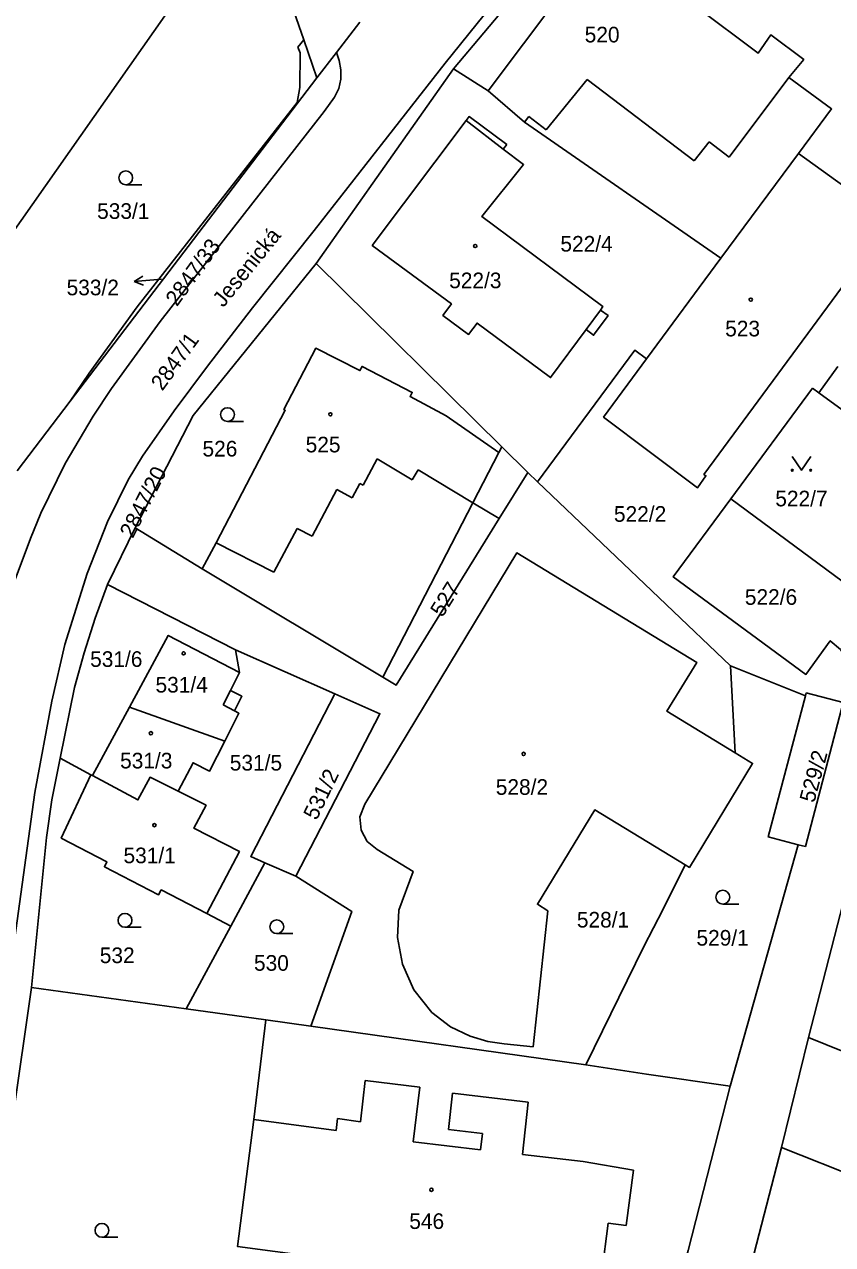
# Model space of a CAD drawing. Extents: x -562167 to -556918, y -1077891 to -1070763.
# Drawn here: x -558163.3 to -558075.4, y -1073559.6 to -1073426.9 of the extents above; entities that cross this region are included whole.
import ezdxf

# ---------------------------------------------------------------- set-up
doc = ezdxf.new("R2010")
doc.units = 0
for name, color, linetype in [('Hranice parcel', 7, 'Continuous'), ('Parcelní čísla', 7, 'Continuous'), ('Pop  PČ popisy', 7, 'Continuous'), ('Vnitřní kresba', 7, 'Continuous'), ('Značky budov', 7, 'Continuous'), ('Značky kultur', 7, 'Continuous')]:
    doc.layers.add(name, color=color, linetype=linetype)

msp = doc.modelspace()

# ---------------------------------------------------------------- linework, layer by layer
at = {"layer": 'Hranice parcel'}
for p, q in [((-558116.63, -1073431.7), (-558081, -1073389.4)), ((-558177.75, -1073468.29), (-558138.47, -1073412.32)), ((-558138.47, -1073412.32), (-558132.91, -1073428.56)), ((-558100.23, -1073417.28), (-558112.83, -1073434.1)), ((-558129.35, -1073429.91), (-558126.8, -1073426.64)), ((-558133.56, -1073429.34), (-558132.91, -1073428.56)), ((-558132.91, -1073428.56), (-558131.5, -1073432.67)), ((-558131.5, -1073432.67), (-558129.35, -1073429.91)), ((-558129.35, -1073429.91), (-558129.07, -1073430.81)), ((-558131.54, -1073452.88), (-558116.63, -1073431.7)), ((-558116.63, -1073431.7), (-558112.83, -1073434.1)), ((-558158.31, -1073467.84), (-558131.5, -1073432.67)), ((-558087.54, -1073452.3), (-558079.09, -1073440.91)), ((-558079.09, -1073440.91), (-558069.01, -1073448.19)), ((-558111.36, -1073472.82), (-558131.54, -1073452.88)), ((-558087.54, -1073452.3), (-558095.61, -1073463.24)), ((-558158.31, -1073467.84), (-558156.26, -1073464.79)), ((-558076.9, -1073466.92), (-558074.8, -1073464.07)), ((-558086.45, -1073478.46), (-558077.57, -1073466.44)), ((-558077.57, -1073466.44), (-558076.9, -1073466.92)), ((-558164.08, -1073475.42), (-558158.31, -1073467.84)), ((-558076.9, -1073466.92), (-558072.2, -1073470.34)), ((-558108.55, -1073475.6), (-558111.36, -1073472.82)), ((-558111.65, -1073480.62), (-558108.55, -1073475.6)), ((-558108.55, -1073475.6), (-558107.49, -1073476.62)), ((-558107.49, -1073476.62), (-558086.48, -1073496.61)), ((-558154.26, -1073487.77), (-558151.25, -1073481.61)), ((-558151.25, -1073481.61), (-558143.96, -1073486.09)), ((-558143.96, -1073486.09), (-558124.31, -1073497.86)), ((-558140.32, -1073494.88), (-558154.26, -1073487.77)), ((-558140.32, -1073494.88), (-558139.88, -1073497.35)), ((-558129.53, -1073499.66), (-558140.32, -1073494.88)), ((-558085.97, -1073506.08), (-558086.48, -1073496.61)), ((-558086.48, -1073496.61), (-558078.35, -1073499.89)), ((-558078.35, -1073499.89), (-558078.27, -1073499.57)), ((-558078.27, -1073499.57), (-558074.22, -1073500.6)), ((-558151.86, -1073501.13), (-558155.87, -1073508.56)), ((-558141.49, -1073504.81), (-558151.86, -1073501.13)), ((-558074.22, -1073500.6), (-558078.34, -1073516.28)), ((-558159.39, -1073506.66), (-558156.05, -1073508.46)), ((-558155.87, -1073508.56), (-558156.05, -1073508.46)), ((-558072, -1073513.63), (-558078.01, -1073537.04)), ((-558079.12, -1073516.08), (-558086.54, -1073542.34)), ((-558078.34, -1073516.28), (-558079.12, -1073516.08)), ((-558137.14, -1073518.03), (-558140.85, -1073524.92)), ((-558133.75, -1073519.51), (-558137.14, -1073518.03)), ((-558143.44, -1073523.57), (-558140.85, -1073524.92)), ((-558140.85, -1073524.92), (-558145.69, -1073533.93)), ((-558162.5, -1073531.6), (-558145.69, -1073533.93)), ((-558145.69, -1073533.93), (-558137.04, -1073535.13)), ((-558137.04, -1073535.13), (-558132.14, -1073535.81)), ((-558102.24, -1073540.03), (-558132.14, -1073535.81)), ((-558078.01, -1073537.04), (-558080.96, -1073549.01)), ((-558078.01, -1073537.04), (-558050.57, -1073548.21)), ((-558080.96, -1073549.01), (-558086.83, -1073571.83)), ((-558080.96, -1073549.01), (-558055.56, -1073559.09))]:
    msp.add_line(p, q, dxfattribs=at)
for points in [[(-558086.19, -1073392.25), (-558100.56, -1073410.01), (-558117.51, -1073431.08), (-558131.78, -1073449.27), (-558138.48, -1073457.68), (-558143.38, -1073464.02), (-558146.99, -1073468.89), (-558150.46, -1073473.83), (-558152.02, -1073476.41), (-558154.26, -1073480.97), (-558156.46, -1073486.6), (-558158.91, -1073494.31), (-558160.3, -1073500.48), (-558162.16, -1073510.4), (-558165.76, -1073536.46), (-558169.94, -1073565.43), (-558173.74, -1073591.61), (-558177.66, -1073620.33), (-558178.51, -1073631.87), (-558179.02, -1073643), (-558179.24, -1073655.12), (-558179.45, -1073666.94), (-558179.49, -1073675.4)], [(-558079.09, -1073440.91), (-558075.49, -1073436.06), (-558080.13, -1073432.64), (-558078.53, -1073430.7), (-558082.12, -1073428.01), (-558083.47, -1073429.99), (-558090.26, -1073424.91), (-558087.3, -1073420.92), (-558091.08, -1073418.03), (-558093.98, -1073421.97), (-558100.23, -1073417.28)], [(-558156.26, -1073464.79), (-558151.01, -1073457.58), (-558133.63, -1073435.37), (-558133.35, -1073433.74), (-558133.31, -1073429.98), (-558133.56, -1073429.34)], [(-558129.07, -1073430.81), (-558128.89, -1073431.83), (-558128.89, -1073432.84), (-558129.1, -1073433.85), (-558129.56, -1073434.77), (-558130.67, -1073436.36), (-558148.52, -1073459.19), (-558153.8, -1073466.46), (-558155.8, -1073469.46), (-558158.84, -1073474.63), (-558161.5, -1073480.01), (-558162.64, -1073482.78), (-558164.73, -1073488.39)], [(-558112.83, -1073434.1), (-558108.9, -1073437.49), (-558087.54, -1073452.3)], [(-558115.24, -1073437.31), (-558125.46, -1073450.9), (-558116.85, -1073457.27), (-558117.77, -1073458.51), (-558114.97, -1073460.58), (-558114.05, -1073459.35), (-558106.05, -1073465.28), (-558102.2, -1073460.05)], [(-558110.8, -1073439.94), (-558114.93, -1073436.89), (-558115.24, -1073437.31)], [(-558100.63, -1073457.93), (-558100.36, -1073457.56), (-558113.55, -1073447.75), (-558109, -1073442.11), (-558111.2, -1073440.45), (-558110.8, -1073439.94)], [(-558069.01, -1073448.19), (-558089.39, -1073475.8), (-558089.17, -1073475.95), (-558090.09, -1073477.27), (-558100.29, -1073469.58), (-558095.61, -1073463.24)], [(-558151.25, -1073481.61), (-558144.94, -1073469.39), (-558131.54, -1073452.88)], [(-558102.2, -1073460.05), (-558101.38, -1073460.67), (-558099.8, -1073458.54), (-558100.63, -1073457.93)], [(-558111.36, -1073472.82), (-558111.67, -1073473.41), (-558117.43, -1073469.44), (-558121.34, -1073467.34), (-558121.11, -1073466.9), (-558126.57, -1073464.07), (-558126.8, -1073464.51), (-558131.6, -1073462.08), (-558135.08, -1073468.74), (-558134.91, -1073468.83), (-558142.45, -1073483.25), (-558143.96, -1073486.09)], [(-558095.61, -1073463.24), (-558096.89, -1073462.29), (-558107.49, -1073476.62)], [(-558073.57, -1073498.15), (-558073.51, -1073497.13), (-558073.7, -1073496.11), (-558074.52, -1073494.85), (-558075.64, -1073493.89), (-558078.28, -1073497.56), (-558092.71, -1073486.96), (-558086.45, -1073478.46)], [(-558070.38, -1073485.35), (-558070.76, -1073486.43), (-558071.41, -1073487.24), (-558072.33, -1073487.8), (-558073.38, -1073487.88), (-558074.36, -1073487.41), (-558086.45, -1073478.46)], [(-558124.31, -1073497.86), (-558114.5, -1073478.9), (-558111.65, -1073480.62)], [(-558124.31, -1073497.86), (-558122.86, -1073498.73), (-558111.65, -1073480.62)], [(-558091.42, -1073518.26), (-558101.25, -1073512.3), (-558107.5, -1073522.55), (-558106.36, -1073523.27), (-558107.97, -1073538.05), (-558111.12, -1073537.73), (-558112.87, -1073537.48), (-558114.81, -1073536.91), (-558116.94, -1073535.87), (-558118.99, -1073534.32), (-558120.94, -1073531.84), (-558122.18, -1073529.05), (-558122.71, -1073526.18), (-558122.56, -1073523.2), (-558121.01, -1073518.98), (-558124.91, -1073516.6), (-558126.01, -1073515.72), (-558126.67, -1073514.49), (-558126.79, -1073513.04), (-558126.28, -1073511.65), (-558109.74, -1073484.35), (-558090.14, -1073496.27), (-558093.41, -1073501.56), (-558085.97, -1073506.08)], [(-558159.39, -1073506.66), (-558157.84, -1073498.99), (-558156.78, -1073495.22), (-558155.58, -1073491.43), (-558154.26, -1073487.77)], [(-558139.88, -1073497.35), (-558147.64, -1073493.32), (-558151.86, -1073501.13)], [(-558141.49, -1073504.81), (-558139.95, -1073501.78), (-558140.44, -1073501.51), (-558139.64, -1073499.94), (-558140.88, -1073499.3), (-558139.88, -1073497.35)], [(-558129.53, -1073499.66), (-558138.67, -1073517.37), (-558137.14, -1073518.03)], [(-558133.75, -1073519.51), (-558124.62, -1073501.83), (-558129.53, -1073499.66)], [(-558078.35, -1073499.89), (-558082.38, -1073515.23), (-558079.12, -1073516.08)], [(-558146.56, -1073510.24), (-558144.94, -1073507.17), (-558143.16, -1073508.08), (-558141.49, -1073504.81)], [(-558091.42, -1073518.26), (-558090.96, -1073518.54), (-558084.08, -1073507.23), (-558085.97, -1073506.08)], [(-558162.5, -1073531.6), (-558160.9, -1073515.3), (-558160.3, -1073511.2), (-558159.39, -1073506.66)], [(-558156.05, -1073508.46), (-558159.29, -1073515.35), (-558154.32, -1073517.94), (-558154.58, -1073518.47), (-558148.69, -1073521.52), (-558148.41, -1073520.99), (-558143.44, -1073523.57)], [(-558146.56, -1073510.24), (-558149.62, -1073508.74), (-558150.95, -1073511.21), (-558155.87, -1073508.56)], [(-558143.44, -1073523.57), (-558139.9, -1073516.83), (-558144.85, -1073514.28), (-558143.52, -1073511.79), (-558146.56, -1073510.24)], [(-558102.24, -1073540.03), (-558095.9, -1073527.13), (-558093.83, -1073523.1), (-558091.42, -1073518.26)], [(-558132.14, -1073535.81), (-558127.68, -1073523.33), (-558133.75, -1073519.51)], [(-558169.56, -1073582.12), (-558166.59, -1073559.69), (-558162.5, -1073531.6)], [(-558137.04, -1073535.13), (-558138.34, -1073545.94), (-558140.1, -1073559.78), (-558127.81, -1073561.38), (-558128.13, -1073563.82), (-558128.85, -1073568.77)], [(-558086.54, -1073542.34), (-558095.62, -1073541.02), (-558102.24, -1073540.03)], [(-558099.6, -1073591.18), (-558091.09, -1073560.2), (-558086.54, -1073542.34)]]:
    msp.add_lwpolyline(points, dxfattribs=at)
at = {"layer": 'Pop  PČ popisy'}
for p, q in [((-558151.36, -1073454.83), (-558150.41, -1073454.25)), ((-558148.37, -1073454.57), (-558151.36, -1073454.83)), ((-558151.36, -1073454.83), (-558150.32, -1073455.24))]:
    msp.add_line(p, q, dxfattribs=at)
at = {"layer": 'Vnitřní kresba'}
for p, q in [((-558106.53, -1073438.34), (-558102.09, -1073432.87)), ((-558102.09, -1073432.87), (-558090.44, -1073441.72)), ((-558086.64, -1073441.31), (-558080.13, -1073432.64)), ((-558111.2, -1073440.45), (-558115.24, -1073437.31)), ((-558108.9, -1073437.49), (-558108.41, -1073436.89)), ((-558108.41, -1073436.89), (-558106.53, -1073438.34)), ((-558090.44, -1073441.72), (-558088.8, -1073439.66)), ((-558088.8, -1073439.66), (-558086.64, -1073441.31)), ((-558100.63, -1073457.93), (-558102.2, -1073460.05)), ((-558126.45, -1073476.96), (-558124.93, -1073474.1)), ((-558124.93, -1073474.1), (-558121.12, -1073476.4)), ((-558114.5, -1073478.9), (-558111.67, -1073473.41)), ((-558121.12, -1073476.4), (-558120.46, -1073475.31)), ((-558120.46, -1073475.31), (-558114.5, -1073478.9)), ((-558127.63, -1073478.35), (-558126.79, -1073476.79)), ((-558126.79, -1073476.79), (-558126.45, -1073476.96)), ((-558132, -1073482.54), (-558129.3, -1073477.44)), ((-558129.3, -1073477.44), (-558127.63, -1073478.35)), ((-558136.15, -1073486.45), (-558133.63, -1073481.7)), ((-558133.63, -1073481.7), (-558132, -1073482.54)), ((-558142.45, -1073483.25), (-558136.15, -1073486.45)), ((-558141.68, -1073500.85), (-558140.88, -1073499.3)), ((-558141.68, -1073500.85), (-558140.44, -1073501.51)), ((-558126.72, -1073546.2), (-558126.22, -1073541.7)), ((-558126.22, -1073541.7), (-558120.27, -1073542.43)), ((-558121, -1073548.38), (-558120.27, -1073542.43)), ((-558117.17, -1073547.04), (-558116.72, -1073543.11)), ((-558116.72, -1073543.11), (-558108.48, -1073544.08)), ((-558109.12, -1073549.75), (-558108.48, -1073544.08)), ((-558138.34, -1073545.94), (-558129.39, -1073547.14)), ((-558129.39, -1073547.14), (-558129.22, -1073545.83)), ((-558129.22, -1073545.83), (-558126.72, -1073546.2)), ((-558117.17, -1073547.04), (-558113.48, -1073547.47)), ((-558113.69, -1073549.26), (-558113.48, -1073547.47)), ((-558121, -1073548.38), (-558113.69, -1073549.26)), ((-558109.12, -1073549.75), (-558102.5, -1073550.54)), ((-558102.5, -1073550.54), (-558097.04, -1073551.46)), ((-558097.85, -1073557.5), (-558097.04, -1073551.46)), ((-558100.77, -1073564.79), (-558099.8, -1073557.24)), ((-558099.8, -1073557.24), (-558097.85, -1073557.5))]:
    msp.add_line(p, q, dxfattribs=at)
at = {"layer": 'Značky budov'}
for centre in [(-558114.25, -1073450.97), (-558084.29, -1073456.8), (-558130.01, -1073469.27), (-558145.97, -1073495.27), (-558149.53, -1073503.95), (-558108.99, -1073506.2), (-558149.15, -1073513.95), (-558119.02, -1073553.6)]:
    msp.add_circle(centre, 0.175, dxfattribs=at)
at = {"layer": 'Značky kultur'}
for p, q in [((-558152.27, -1073444.31), (-558150.52, -1073444.31)), ((-558141.2, -1073470.05), (-558139.45, -1073470.05)), ((-558087.33, -1073522.53), (-558085.58, -1073522.53)), ((-558152.35, -1073525.05), (-558150.6, -1073525.05)), ((-558135.84, -1073525.74), (-558134.09, -1073525.74)), ((-558154.86, -1073558.76), (-558153.11, -1073558.76))]:
    msp.add_line(p, q, dxfattribs=at)
msp.add_lwpolyline([(-558079.77, -1073473.86), (-558078.77, -1073475.36), (-558077.77, -1073473.86)], dxfattribs=at)
for centre, radius in [((-558152.27, -1073443.56), 0.75), ((-558141.2, -1073469.3), 0.75), ((-558079.77, -1073475.36), 0.1), ((-558077.77, -1073475.36), 0.1), ((-558087.33, -1073521.78), 0.75), ((-558152.35, -1073524.3), 0.75), ((-558135.84, -1073524.99), 0.75), ((-558154.86, -1073558.01), 0.75)]:
    msp.add_circle(centre, radius, dxfattribs=at)

# ---------------------------------------------------------------- texts
at = {"layer": 'Parcelní čísla'}
for s, p in [('520', (-558102.35, -1073428.83)), ('533/1', (-558155.38, -1073448.02)), ('522/4', (-558104.99, -1073451.58)), ('533/2', (-558158.7, -1073456.33)), ('522/3', (-558117.09, -1073455.56)), ('523', (-558087.07, -1073460.8)), ('525', (-558132.7, -1073473.41)), ('526', (-558143.92, -1073473.86)), ('522/7', (-558081.62, -1073479.28)), ('522/2', (-558099.17, -1073480.96)), ('522/6', (-558084.93, -1073489.99)), ('531/6', (-558156.14, -1073496.74)), ('531/4', (-558149.03, -1073499.53)), ('531/3', (-558152.88, -1073507.78)), ('531/5', (-558140.95, -1073508.01)), ('528/2', (-558112.02, -1073510.65)), ('531/1', (-558152.51, -1073518.09)), ('528/1', (-558103.2, -1073525.08)), ('529/1', (-558090.19, -1073527.05)), ('532', (-558155.09, -1073528.95)), ('530', (-558138.32, -1073529.78)), ('546', (-558121.43, -1073557.86))]:
    msp.add_text(s, height=1.7, dxfattribs=at).set_placement(p)
for s, rotation, p in [('2847/33', 54, (-558146.7, -1073457.63)), ('2847/1', 54, (-558148.29, -1073466.81)), ('2847/20', 63, (-558151.5, -1073482.84)), ('527', 58, (-558117.82, -1073491.43)), ('529/2', 75, (-558077.38, -1073511.59)), ('531/2', 64, (-558131.51, -1073513.5))]:
    msp.add_text(s, height=1.7, rotation=rotation, dxfattribs=at).set_placement(p)
at = {"layer": 'Pop  PČ popisy'}
msp.add_text('Jesenická', height=1.7, rotation=51, dxfattribs=at).set_placement((-558141.65, -1073457.73))

doc.saveas('drawing.dxf')
